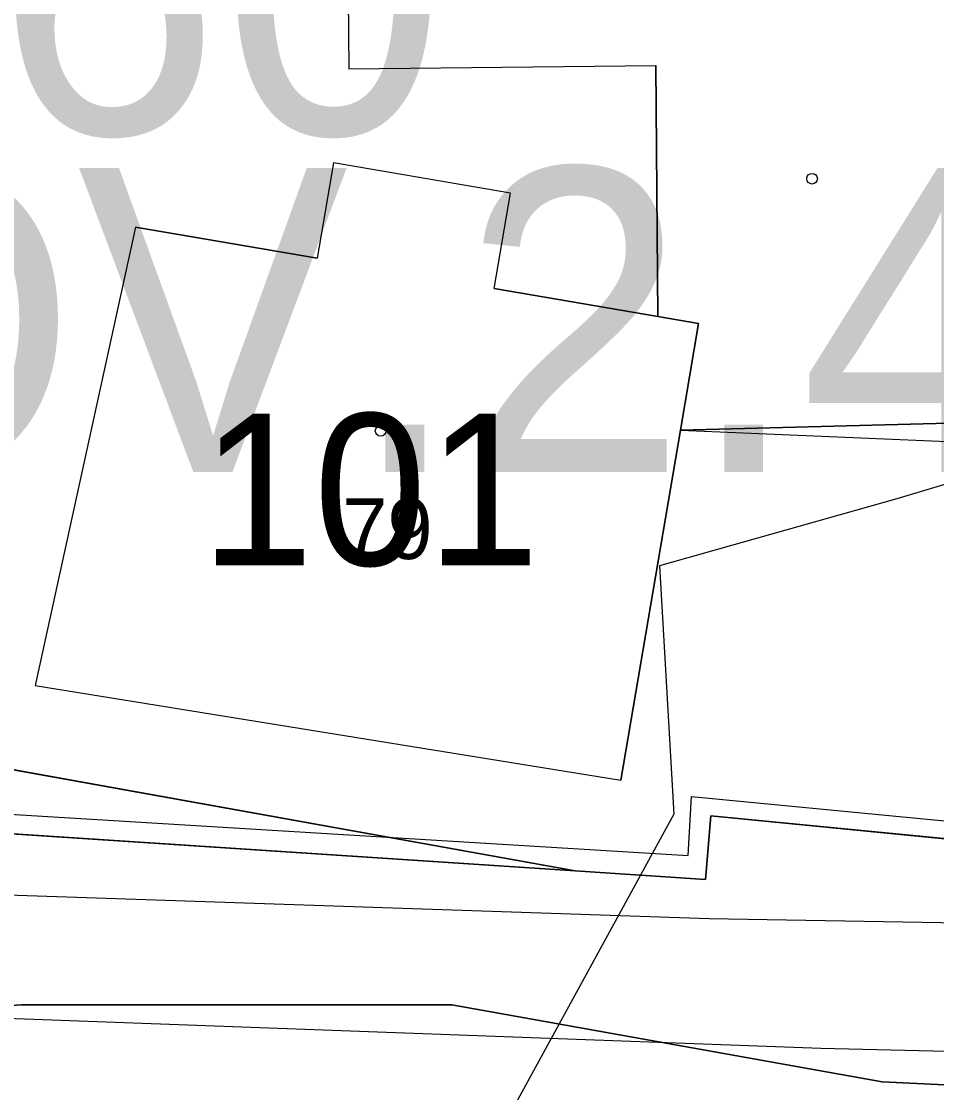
# Model space of a CAD drawing. Extents: x -706130 to -698555, y -971544 to -967260.
# Drawn here: x -704391.94 to -704361.82, y -969465.71 to -969430.44 of the extents above; entities that cross this region are included whole.
import ezdxf

# ---------------------------------------------------------------- set-up
doc = ezdxf.new("R2010")
doc.units = 0
for name, color, linetype in [('_Doplněk budov pro zastavěnost', 7, 'Continuous'), ('BPEJ hranice S', 7, 'Continuous'), ('CHKO_Luzicke hory hranice S', 7, 'Continuous'), ('Docházková izochrona - BUS S', 7, 'Continuous'), ('Docházková izochrona - VLAK N', 7, 'Continuous'), ('KN_Budovy', 7, 'Continuous'), ('KN_Budovy_cisla_domovni', 7, 'Continuous'), ('KN_Hranice_parcel', 7, 'Continuous'), ('KN_Hranice_parcel_vnitrni_kresba', 7, 'Continuous'), ('KN_Parcelni cisla', 7, 'Continuous'), ('KN_Polygon parcely', 7, 'Continuous'), ('KN_POZEMKY_13_ZASTAVENA PLOCHA', 7, 'Continuous'), ('KN_POZEMKY_14_OSTATNI PLOCHA', 7, 'Continuous'), ('KN_VYUZITI_16_ostatni plocha_silnice', 7, 'Continuous'), ('KN_VYUZITI_17_ostatni plocha_ostatni komunikace', 7, 'Continuous'), ('KN_Značky budov', 7, 'Continuous'), ('Komunikace I třídy osy S', 7, 'Continuous'), ('Plochy doprava silniční - silnice I třídy S', 7, 'Continuous'), ('Plochy občanské vybavení veřejné S', 7, 'Continuous'), ('Regulační bloky zastavěné S', 7, 'Continuous'), ('Regulační bloky_číslo S NEZAPINAT', 7, 'Continuous'), ('Regulační kódy zastavěné S', 7, 'Continuous'), ('VÝŠKOPIS_vrstevnice hlavní', 7, 'Continuous')]:
    doc.layers.add(name, color=color, linetype=linetype)

msp = doc.modelspace()

# ---------------------------------------------------------------- linework, layer by layer
at = {"layer": '_Doplněk budov pro zastavěnost'}
for p, q in [((-704381.23, -969425.5), (-704381.16, -969432)), ((-704381.16, -969432), (-704371.06, -969431.89)), ((-704371.06, -969431.89), (-704370.99, -969440.15)), ((-704370.99, -969440.15), (-704369.65, -969440.38)), ((-704369.65, -969440.38), (-704370.25, -969443.9)), ((-704370.25, -969443.9), (-704361.42, -969443.67)), ((-704361.42, -969443.67), (-704370.25, -969443.9))]:
    msp.add_line(p, q, dxfattribs=at)
msp.add_lwpolyline([(-704370.25, -969443.9), (-704355.273, -969444.53), (-704355.445, -969428.145), (-704356.852, -969428.169)], dxfattribs=at)
at = {"layer": 'BPEJ hranice S'}
for points in [[(-704350.173, -969465.998), (-704363.605, -969465.354), (-704377.768, -969462.811), (-704391.931, -969462.811), (-704403.552, -969463.538), (-704415.899, -969464.991), (-704427.157, -969465.354), (-704444.952, -969464.628), (-704454.75, -969464.887), (-704464.118, -969465.125), (-704477.636, -969466.43)], [(-704477.636, -969466.43), (-704464.118, -969465.125), (-704454.75, -969464.887), (-704444.952, -969464.628), (-704427.157, -969465.354), (-704415.899, -969464.991), (-704403.552, -969463.538), (-704391.931, -969462.811), (-704377.768, -969462.811), (-704363.605, -969465.354), (-704350.173, -969465.998)]]:
    msp.add_lwpolyline(points, dxfattribs=at)
at = {"layer": 'CHKO_Luzicke hory hranice S'}
msp.add_lwpolyline([(-704425.77, -969456.25), (-704416.83, -969456.46), (-704412.36, -969456.86), (-704406.78, -969457.35), (-704406.65, -969456.24), (-704373.71, -969458.41), (-704369.42, -969458.69), (-704369.25, -969456.59), (-704360.32, -969457.47)], dxfattribs=at)
at = {"layer": 'Docházková izochrona - BUS S'}
msp.add_arc((-704475.99, -969462.395), 400, 57.53029, 230.24409, dxfattribs=at)
at = {"layer": 'Docházková izochrona - VLAK N'}
msp.add_circle((-704165.451, -969778.767), 800, dxfattribs=at)
at = {"layer": 'KN_Budovy'}
msp.add_lwpolyline([(-704375.84, -969436.09), (-704381.67, -969435.1), (-704382.2, -969438.23), (-704388.18, -969437.21), (-704391.49, -969452.3), (-704372.21, -969455.42), (-704370.25, -969443.9), (-704369.65, -969440.38), (-704370.99, -969440.15), (-704376.38, -969439.23)], close=True, dxfattribs=at)
at = {"layer": 'KN_Hranice_parcel'}
for q in [(-704406.65, -969456.24), (-704369.42, -969458.69)]:
    msp.add_line((-704373.71, -969458.41), q, dxfattribs=at)
for points in [[(-704407.16, -969455.38), (-704403.62, -969454.37), (-704393.32, -969454.88), (-704373.71, -969458.41)], [(-704369.42, -969458.69), (-704369.25, -969456.59), (-704360.32, -969457.47), (-704354.05, -969458.17)]]:
    msp.add_lwpolyline(points, dxfattribs=at)
at = {"layer": 'KN_Hranice_parcel_vnitrni_kresba'}
for p, q in [((-704381.23, -969425.5), (-704381.16, -969432)), ((-704381.16, -969432), (-704371.06, -969431.89)), ((-704370.99, -969440.15), (-704371.06, -969431.89)), ((-704381.67, -969435.1), (-704382.2, -969438.23)), ((-704375.84, -969436.09), (-704381.67, -969435.1)), ((-704376.38, -969439.23), (-704375.84, -969436.09)), ((-704388.18, -969437.21), (-704391.49, -969452.3)), ((-704388.18, -969437.21), (-704382.2, -969438.23)), ((-704376.38, -969439.23), (-704370.99, -969440.15)), ((-704370.99, -969440.15), (-704369.65, -969440.38)), ((-704369.65, -969440.38), (-704370.25, -969443.9)), ((-704370.25, -969443.9), (-704372.21, -969455.42)), ((-704370.25, -969443.9), (-704361.42, -969443.67)), ((-704391.49, -969452.3), (-704372.21, -969455.42)), ((-704369.3, -969459.98), (-704402, -969458.88)), ((-704360.13, -969460.14), (-704369.3, -969459.98))]:
    msp.add_line(p, q, dxfattribs=at)
msp.add_lwpolyline([(-704474.2, -969454.47), (-704463.76, -969453.33), (-704457.79, -969451.98), (-704457.42, -969450.97), (-704457.57, -969448.56), (-704457.59, -969445.22), (-704452.89, -969445.84), (-704436.59, -969448.86), (-704436.29, -969451.05), (-704435.23, -969453.16), (-704433.34, -969455.13), (-704431.15, -969455.28), (-704425.42, -969455.5), (-704416.74, -969455.81), (-704407.15, -969456.79), (-704406.92, -969455.65), (-704369.99, -969457.9), (-704369.89, -969455.96), (-704354.37, -969457.45)], dxfattribs=at)
at = {"layer": 'KN_Polygon parcely'}
for points in [[(-704354.05, -969458.17), (-704350.55, -969458.2), (-704352.98, -969441.17), (-704352.98, -969434.07), (-704352.02, -969434.07), (-704352.02, -969425.9), (-704361.35, -969430.28), (-704361.82, -969428.25), (-704371.1, -969428.49), (-704371.13, -969425.39), (-704381.23, -969425.5), (-704382.58, -969427.41), (-704385.75, -969426.37), (-704400.53, -969421.49), (-704407.16, -969455.38), (-704403.62, -969454.37), (-704393.32, -969454.88), (-704373.71, -969458.41), (-704369.42, -969458.69), (-704369.25, -969456.59), (-704360.32, -969457.47)], [(-704407.16, -969455.38), (-704412.36, -969456.86), (-704406.78, -969457.35), (-704406.65, -969456.24), (-704373.71, -969458.41), (-704393.32, -969454.88), (-704403.62, -969454.37)]]:
    msp.add_lwpolyline(points, close=True, dxfattribs=at)
msp.add_lwpolyline([(-704360.32, -969457.47), (-704369.25, -969456.59), (-704369.42, -969458.69), (-704373.71, -969458.41), (-704406.65, -969456.24), (-704406.78, -969457.35), (-704412.36, -969456.86), (-704416.83, -969456.46), (-704425.77, -969456.25)], dxfattribs=at)
at = {"layer": 'KN_POZEMKY_13_ZASTAVENA PLOCHA'}
for p, q in [((-704373.71, -969458.41), (-704393.32, -969454.88)), ((-704369.25, -969456.59), (-704369.42, -969458.69)), ((-704360.32, -969457.47), (-704369.25, -969456.59)), ((-704369.42, -969458.69), (-704373.71, -969458.41))]:
    msp.add_line(p, q, dxfattribs=at)
at = {"layer": 'KN_POZEMKY_14_OSTATNI PLOCHA'}
for p, q in [((-704393.32, -969454.88), (-704373.71, -969458.41)), ((-704373.71, -969458.41), (-704406.65, -969456.24)), ((-704406.65, -969456.24), (-704373.71, -969458.41)), ((-704369.42, -969458.69), (-704369.25, -969456.59)), ((-704369.25, -969456.59), (-704360.32, -969457.47)), ((-704373.71, -969458.41), (-704369.42, -969458.69))]:
    msp.add_line(p, q, dxfattribs=at)
at = {"layer": 'KN_VYUZITI_16_ostatni plocha_silnice'}
for p, q in [((-704406.65, -969456.24), (-704373.71, -969458.41)), ((-704369.42, -969458.69), (-704369.25, -969456.59)), ((-704369.25, -969456.59), (-704360.32, -969457.47)), ((-704373.71, -969458.41), (-704369.42, -969458.69))]:
    msp.add_line(p, q, dxfattribs=at)
at = {"layer": 'KN_VYUZITI_17_ostatni plocha_ostatni komunikace'}
for p, q in [((-704393.32, -969454.88), (-704373.71, -969458.41)), ((-704373.71, -969458.41), (-704406.65, -969456.24))]:
    msp.add_line(p, q, dxfattribs=at)
at = {"layer": 'KN_Značky budov'}
for centre in [(-704365.917, -969435.619), (-704380.117, -969443.919)]:
    msp.add_circle(centre, 0.175, dxfattribs=at)
at = {"layer": 'Komunikace I třídy osy S'}
msp.add_lwpolyline([(-704542.135, -969472.573), (-704445.271, -969463.869), (-704429.54, -969463.57), (-704406.192, -969462.757), (-704365.631, -969464.239), (-704329.33, -969465.165), (-704300.067, -969463.313), (-704267.471, -969458.498), (-704241.79, -969452.84), (-704187.646, -969438.865), (-704118.378, -969419.048), (-704065.223, -969402.194), (-703808.524, -969318.48), (-703643.188, -969266.5)], dxfattribs=at)
at = {"layer": 'Plochy doprava silniční - silnice I třídy S'}
for p, q in [((-704373.71, -969458.41), (-704406.65, -969456.24)), ((-704369.25, -969456.59), (-704369.42, -969458.69)), ((-704360.32, -969457.47), (-704369.25, -969456.59)), ((-704369.42, -969458.69), (-704373.71, -969458.41))]:
    msp.add_line(p, q, dxfattribs=at)
at = {"layer": 'Plochy občanské vybavení veřejné S'}
for p, q in [((-704406.65, -969456.24), (-704373.71, -969458.41)), ((-704369.25, -969456.59), (-704360.32, -969457.47))]:
    msp.add_line(p, q, dxfattribs=at)
msp.add_lwpolyline([(-704373.71, -969458.41), (-704369.42, -969458.69), (-704369.25, -969456.59)], dxfattribs=at)
at = {"layer": 'Regulační bloky zastavěné S'}
for p, q in [((-704406.65, -969456.24), (-704373.71, -969458.41)), ((-704373.71, -969458.41), (-704406.65, -969456.24)), ((-704369.25, -969456.59), (-704369.42, -969458.69)), ((-704369.25, -969456.59), (-704360.32, -969457.47)), ((-704360.32, -969457.47), (-704369.25, -969456.59)), ((-704369.42, -969458.69), (-704373.71, -969458.41))]:
    msp.add_line(p, q, dxfattribs=at)
msp.add_lwpolyline([(-704373.71, -969458.41), (-704369.42, -969458.69), (-704369.25, -969456.59)], dxfattribs=at)
at = {"layer": 'VÝŠKOPIS_vrstevnice hlavní'}
msp.add_lwpolyline([(-704377.128, -969227.207), (-704386.222, -969240.563), (-704392.208, -969251.079), (-704398.333, -969266.18), (-704401.097, -969277.202), (-704401.378, -969286.994), (-704397.936, -969295.186), (-704393.261, -969305.614), (-704388.946, -969312.57), (-704381.06, -969326.356), (-704375.411, -969341.869), (-704374.579, -969352.284), (-704372.653, -969369.148), (-704367.125, -969383.67), (-704361.519, -969412.074), (-704356.475, -969423.123), (-704354.135, -969427.717), (-704353.179, -969438.008), (-704354.934, -969443.704), (-704363.123, -969446.155), (-704370.939, -969448.36), (-704370.471, -969456.542), (-704377.783, -969469.925)], dxfattribs=at)

# ---------------------------------------------------------------- texts
at = {"layer": 'KN_Budovy_cisla_domovni'}
msp.add_text('101', height=5, dxfattribs=at).set_placement((-704386.039, -969448.349))
at = {"layer": 'KN_Parcelni cisla'}
msp.add_text('79', height=2, dxfattribs=at).set_placement((-704381.38, -969448.14))
at = {"layer": 'Regulační bloky_číslo S NEZAPINAT'}
msp.add_text('060', height=10, dxfattribs=at).set_placement((-704400.254, -969434.147))
at = {"layer": 'Regulační kódy zastavěné S'}
msp.add_text('OV.2.40.30', height=10, dxfattribs=at).set_placement((-704400.498, -969445.27))

doc.saveas('drawing.dxf')
